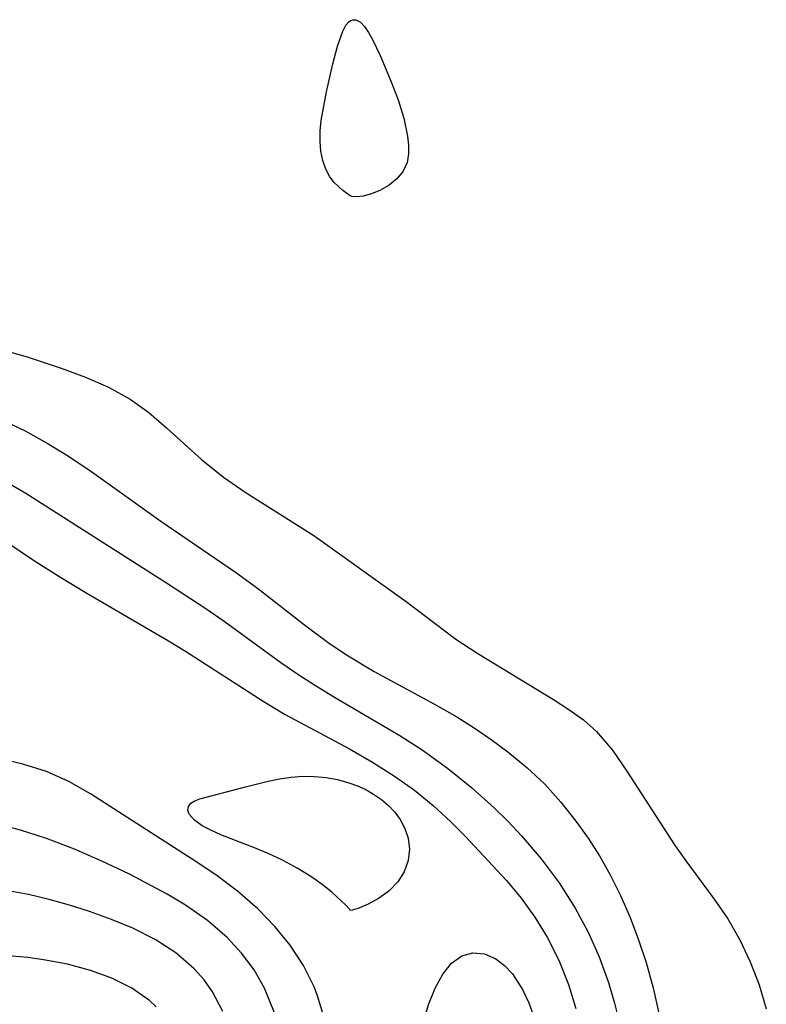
# Model space of a CAD drawing. Header units: metres. Extents: x 1073367 to 1082519, y 1569854 to 1574957.
# Tile 795 of 1056: x 1081128 to 1081174, y 1571802 to 1571863. Entities that reach past the tile are written whole.
import ezdxf

# ---------------------------------------------------------------- set-up
doc = ezdxf.new("R2010")
doc.units = ezdxf.units.M
doc.layers.add('CGG_CurvaNivelLidar_v1', color=253, linetype='Continuous', lineweight=30)

msp = doc.modelspace()

# ---------------------------------------------------------------- linework, layer by layer
at = {"layer": 'CGG_CurvaNivelLidar_v1'}
for p, q in [((1081148.3945, 1571862.9791, 75.5), (1081148.513, 1571863.0696, 75.5)), ((1081148.513, 1571863.0696, 75.5), (1081148.6665, 1571863.1274, 75.5)), ((1081148.6665, 1571863.1274, 75.5), (1081148.8417, 1571863.1235, 75.5)), ((1081148.8417, 1571863.1235, 75.5), (1081149.1303, 1571862.9795, 75.5)), ((1081147.7029, 1571861.4866, 75.5), (1081148.0373, 1571862.4223, 75.5)), ((1081148.0373, 1571862.4223, 75.5), (1081148.2334, 1571862.7832, 75.5)), ((1081148.2334, 1571862.7832, 75.5), (1081148.3945, 1571862.9791, 75.5)), ((1081149.1303, 1571862.9795, 75.5), (1081149.3897, 1571862.7064, 75.5)), ((1081149.3897, 1571862.7064, 75.5), (1081149.6365, 1571862.3373, 75.5)), ((1081149.6365, 1571862.3373, 75.5), (1081149.8788, 1571861.902, 75.5)), ((1081149.8788, 1571861.902, 75.5), (1081150.3566, 1571860.9082, 75.5)), ((1081147.4148, 1571860.3918, 75.5), (1081147.7029, 1571861.4866, 75.5)), ((1081150.3566, 1571860.9082, 75.5), (1081151.0491, 1571859.2695, 75.5)), ((1081147.0286, 1571858.6322, 75.5), (1081147.4148, 1571860.3918, 75.5)), ((1081151.0491, 1571859.2695, 75.5), (1081151.4748, 1571858.1403, 75.5)), ((1081146.6973, 1571856.8468, 75.5), (1081147.0286, 1571858.6322, 75.5)), ((1081151.4748, 1571858.1403, 75.5), (1081151.8315, 1571857.0004, 75.5)), ((1081151.8315, 1571857.0004, 75.5), (1081152.0614, 1571855.8776, 75.5)), ((1081146.6277, 1571856.2239, 75.5), (1081146.6973, 1571856.8468, 75.5)), ((1081146.6215, 1571855.5504, 75.5), (1081146.6277, 1571856.2239, 75.5)), ((1081152.0614, 1571855.8776, 75.5), (1081152.123, 1571855.3255, 75.5)), ((1081146.6773, 1571854.9525, 75.5), (1081146.6215, 1571855.5504, 75.5)), ((1081152.123, 1571855.3255, 75.5), (1081152.1346, 1571854.784, 75.5)), ((1081146.796, 1571854.3711, 75.5), (1081146.6773, 1571854.9525, 75.5)), ((1081152.1346, 1571854.784, 75.5), (1081152.0318, 1571854.2344, 75.5)), ((1081146.981, 1571853.8311, 75.5), (1081146.796, 1571854.3711, 75.5)), ((1081147.2324, 1571853.3554, 75.5), (1081146.981, 1571853.8311, 75.5)), ((1081152.0318, 1571854.2344, 75.5), (1081151.787, 1571853.705, 75.5)), ((1081147.4941, 1571853.0093, 75.5), (1081147.2324, 1571853.3554, 75.5)), ((1081151.4041, 1571853.2365, 75.5), (1081150.9187, 1571852.8368, 75.5)), ((1081151.787, 1571853.705, 75.5), (1081151.4041, 1571853.2365, 75.5)), ((1081148.0362, 1571852.4951, 75.5), (1081147.4941, 1571853.0093, 75.5)), ((1081150.9187, 1571852.8368, 75.5), (1081150.378, 1571852.5173, 75.5)), ((1081148.5, 1571852.178, 75.5), (1081148.0362, 1571852.4951, 75.5)), ((1081148.6047, 1571852.1292, 75.5), (1081148.5, 1571852.178, 75.5)), ((1081148.8939, 1571852.1126, 75.5), (1081148.6047, 1571852.1292, 75.5)), ((1081149.3149, 1571852.1551, 75.5), (1081148.8939, 1571852.1126, 75.5)), ((1081149.8281, 1571852.288, 75.5), (1081149.3149, 1571852.1551, 75.5)), ((1081150.378, 1571852.5173, 75.5), (1081149.8281, 1571852.288, 75.5)), ((1081125.9226, 1571842.8448, 75.5), (1081128.4022, 1571842.1597, 75.5)), ((1081128.4022, 1571842.1597, 75.5), (1081130.5342, 1571841.4543, 75.5)), ((1081130.5342, 1571841.4543, 75.5), (1081132.0304, 1571840.9004, 75.5)), ((1081132.0304, 1571840.9004, 75.5), (1081133.4656, 1571840.2751, 75.5)), ((1081133.4656, 1571840.2751, 75.5), (1081134.8096, 1571839.5306, 75.5)), ((1081134.8096, 1571839.5306, 75.5), (1081135.9817, 1571838.6827, 75.5)), ((1081135.9817, 1571838.6827, 75.5), (1081137.0856, 1571837.7374, 75.5)), ((1081127.0712, 1571838.1304, 75), (1081128.2787, 1571837.5418, 75)), ((1081128.2787, 1571837.5418, 75), (1081129.6524, 1571836.7947, 75)), ((1081137.0856, 1571837.7374, 75.5), (1081139.2578, 1571835.7697, 75.5)), ((1081129.6524, 1571836.7947, 75), (1081130.9885, 1571835.9789, 75)), ((1081130.9885, 1571835.9789, 75), (1081132.4277, 1571834.9937, 75)), ((1081139.2578, 1571835.7697, 75.5), (1081140.6146, 1571834.6721, 75.5)), ((1081132.4277, 1571834.9937, 75), (1081136.7246, 1571831.9324, 75)), ((1081126.845, 1571834.5421, 74.5), (1081128.3184, 1571833.665, 74.5)), ((1081140.6146, 1571834.6721, 75.5), (1081141.9666, 1571833.7277, 75.5)), ((1081128.3184, 1571833.665, 74.5), (1081137.0745, 1571828.098, 74.5)), ((1081141.9666, 1571833.7277, 75.5), (1081146.2373, 1571831.0382, 75.5)), ((1081124.9392, 1571832.1118, 74), (1081128.8118, 1571829.5152, 74)), ((1081136.7246, 1571831.9324, 75), (1081141.3668, 1571828.7504, 75)), ((1081146.2373, 1571831.0382, 75.5), (1081151.9709, 1571826.9433, 75.5)), ((1081128.8118, 1571829.5152, 74), (1081130.4522, 1571828.4688, 74)), ((1081141.3668, 1571828.7504, 75), (1081142.7306, 1571827.7559, 75)), ((1081130.4522, 1571828.4688, 74), (1081132.1234, 1571827.4457, 74)), ((1081137.0745, 1571828.098, 74.5), (1081139.5267, 1571826.4967, 74.5)), ((1081142.7306, 1571827.7559, 75), (1081145.6556, 1571825.4814, 75)), ((1081132.1234, 1571827.4457, 74), (1081137.2013, 1571824.4897, 74)), ((1081151.9709, 1571826.9433, 75.5), (1081155.0744, 1571824.5881, 75.5)), ((1081139.5267, 1571826.4967, 74.5), (1081140.6642, 1571825.7092, 74.5)), ((1081140.6642, 1571825.7092, 74.5), (1081144.1756, 1571823.1502, 74.5)), ((1081145.6556, 1571825.4814, 75), (1081147.1327, 1571824.3813, 75)), ((1081137.2013, 1571824.4897, 74), (1081138.259, 1571823.8454, 74)), ((1081155.0744, 1571824.5881, 75.5), (1081156.4351, 1571823.6931, 75.5)), ((1081138.259, 1571823.8454, 74), (1081143.091, 1571820.7274, 74)), ((1081147.1327, 1571824.3813, 75), (1081148.2626, 1571823.6154, 75)), ((1081148.2626, 1571823.6154, 75), (1081149.9989, 1571822.5712, 75)), ((1081156.4351, 1571823.6931, 75.5), (1081161.1481, 1571820.8322, 75.5)), ((1081144.1756, 1571823.1502, 74.5), (1081145.2471, 1571822.4095, 74.5)), ((1081149.9989, 1571822.5712, 75), (1081153.7432, 1571820.5533, 75)), ((1081145.2471, 1571822.4095, 74.5), (1081146.3375, 1571821.7008, 74.5)), ((1081146.3375, 1571821.7008, 74.5), (1081147.5261, 1571820.9843, 74.5)), ((1081143.091, 1571820.7274, 74), (1081144.4632, 1571819.9042, 74)), ((1081147.5261, 1571820.9843, 74.5), (1081151.586, 1571818.6045, 74.5)), ((1081161.1481, 1571820.8322, 75.5), (1081162.1024, 1571820.2187, 75.5)), ((1081153.7432, 1571820.5533, 75), (1081155.1289, 1571819.765, 75)), ((1081162.1024, 1571820.2187, 75.5), (1081162.9983, 1571819.5724, 75.5)), ((1081144.4632, 1571819.9042, 74), (1081148.4496, 1571817.7632, 74)), ((1081155.1289, 1571819.765, 75), (1081156.2159, 1571819.0823, 75)), ((1081162.9983, 1571819.5724, 75.5), (1081163.8127, 1571818.8585, 75.5)), ((1081156.2159, 1571819.0823, 75), (1081157.2723, 1571818.3573, 75)), ((1081151.586, 1571818.6045, 74.5), (1081152.9787, 1571817.7032, 74.5)), ((1081157.2723, 1571818.3573, 75), (1081158.2962, 1571817.5935, 75)), ((1081163.8127, 1571818.8585, 75.5), (1081164.808, 1571817.6907, 75.5)), ((1081148.4496, 1571817.7632, 74), (1081149.8769, 1571816.9502, 74)), ((1081152.9787, 1571817.7032, 74.5), (1081154.5417, 1571816.5752, 74.5)), ((1081164.808, 1571817.6907, 75.5), (1081165.7031, 1571816.3841, 75.5)), ((1081128.1473, 1571816.8228, 74), (1081126.9236, 1571817.1088, 74)), ((1081158.2962, 1571817.5935, 75), (1081159.4834, 1571816.6182, 75)), ((1081129.6164, 1571816.352, 74), (1081128.1473, 1571816.8228, 74)), ((1081149.8769, 1571816.9502, 74), (1081151.2549, 1571816.0776, 74)), ((1081154.5417, 1571816.5752, 74.5), (1081156.0414, 1571815.3654, 74.5)), ((1081159.4834, 1571816.6182, 75), (1081160.5972, 1571815.5704, 75)), ((1081131.0095, 1571815.7428, 74), (1081129.6164, 1571816.352, 74)), ((1081143.39, 1571815.7567, 73.5), (1081144.109, 1571815.9002, 73.5)), ((1081144.109, 1571815.9002, 73.5), (1081144.8327, 1571816.0086, 73.5)), ((1081144.8327, 1571816.0086, 73.5), (1081145.5582, 1571816.0655, 73.5)), ((1081145.5582, 1571816.0655, 73.5), (1081146.2855, 1571816.0557, 73.5)), ((1081146.2855, 1571816.0557, 73.5), (1081147.0072, 1571815.9832, 73.5)), ((1081147.0072, 1571815.9832, 73.5), (1081147.7177, 1571815.8532, 73.5)), ((1081147.7177, 1571815.8532, 73.5), (1081148.4099, 1571815.6653, 73.5)), ((1081151.2549, 1571816.0776, 74), (1081152.4893, 1571815.1894, 74)), ((1081165.7031, 1571816.3841, 75.5), (1081168.6721, 1571811.8075, 75.5)), ((1081132.3451, 1571814.9806, 74), (1081131.0095, 1571815.7428, 74)), ((1081139.1394, 1571814.655, 73.5), (1081141.9815, 1571815.414, 73.5)), ((1081141.9815, 1571815.414, 73.5), (1081143.39, 1571815.7567, 73.5)), ((1081148.4099, 1571815.6653, 73.5), (1081148.9478, 1571815.4697, 73.5)), ((1081148.9478, 1571815.4697, 73.5), (1081149.4644, 1571815.2348, 73.5)), ((1081149.4644, 1571815.2348, 73.5), (1081149.9541, 1571814.9599, 73.5)), ((1081156.0414, 1571815.3654, 74.5), (1081157.4728, 1571814.0796, 74.5)), ((1081160.5972, 1571815.5704, 75), (1081161.6034, 1571814.4566, 75)), ((1081138.7395, 1571810.876, 74), (1081132.3451, 1571814.9806, 74)), ((1081138.8317, 1571814.5433, 73.5), (1081139.1394, 1571814.655, 73.5)), ((1081149.9541, 1571814.9599, 73.5), (1081150.4365, 1571814.6242, 73.5)), ((1081150.4365, 1571814.6242, 73.5), (1081150.8774, 1571814.2464, 73.5)), ((1081152.4893, 1571815.1894, 74), (1081153.6594, 1571814.2399, 74)), ((1081138.4092, 1571813.9478, 73.5), (1081138.4341, 1571814.1764, 73.5)), ((1081138.4341, 1571814.1764, 73.5), (1081138.5819, 1571814.3824, 73.5)), ((1081138.5819, 1571814.3824, 73.5), (1081138.8317, 1571814.5433, 73.5)), ((1081150.8774, 1571814.2464, 73.5), (1081151.27, 1571813.8301, 73.5)), ((1081153.6594, 1571814.2399, 74), (1081154.7597, 1571813.2361, 74)), ((1081157.4728, 1571814.0796, 74.5), (1081158.2937, 1571813.272, 74.5)), ((1081161.6034, 1571814.4566, 75), (1081162.536, 1571813.2733, 75)), ((1081138.4933, 1571813.7029, 73.5), (1081138.4092, 1571813.9478, 73.5)), ((1081138.8139, 1571813.3328, 73.5), (1081138.4933, 1571813.7029, 73.5)), ((1081151.27, 1571813.8301, 73.5), (1081151.6041, 1571813.3763, 73.5)), ((1081151.6041, 1571813.3763, 73.5), (1081151.9018, 1571812.8141, 73.5)), ((1081127.994, 1571812.7142, 74.5), (1081126.7615, 1571813.0349, 74.5)), ((1081139.2975, 1571812.991, 73.5), (1081138.8139, 1571813.3328, 73.5)), ((1081139.8357, 1571812.7029, 73.5), (1081139.2975, 1571812.991, 73.5)), ((1081151.9018, 1571812.8141, 73.5), (1081152.1075, 1571812.2095, 73.5)), ((1081154.7597, 1571813.2361, 74), (1081155.6429, 1571812.3441, 74)), ((1081158.2937, 1571813.272, 74.5), (1081159.1505, 1571812.3601, 74.5)), ((1081162.536, 1571813.2733, 75), (1081163.2921, 1571812.2105, 75)), ((1081129.6152, 1571812.198, 74.5), (1081127.994, 1571812.7142, 74.5)), ((1081131.3523, 1571811.5296, 74.5), (1081129.6152, 1571812.198, 74.5)), ((1081140.4446, 1571812.4289, 73.5), (1081139.8357, 1571812.7029, 73.5)), ((1081142.5452, 1571811.617, 73.5), (1081140.4446, 1571812.4289, 73.5)), ((1081152.1075, 1571812.2095, 73.5), (1081152.1767, 1571811.5337, 73.5)), ((1081155.6429, 1571812.3441, 74), (1081158.2277, 1571809.5871, 74)), ((1081159.1505, 1571812.3601, 74.5), (1081160.367, 1571810.9274, 74.5)), ((1081163.2921, 1571812.2105, 75), (1081164.001, 1571811.111, 75)), ((1081143.3952, 1571811.2583, 73.5), (1081142.5452, 1571811.617, 73.5)), ((1081152.1767, 1571811.5337, 73.5), (1081152.0964, 1571810.8243, 73.5)), ((1081168.6721, 1571811.8075, 75.5), (1081169.3796, 1571810.7931, 75.5)), ((1081133.0554, 1571810.7837, 74.5), (1081131.3523, 1571811.5296, 74.5)), ((1081144.2951, 1571810.8349, 73.5), (1081143.3952, 1571811.2583, 73.5)), ((1081160.367, 1571810.9274, 74.5), (1081161.4878, 1571809.4258, 74.5)), ((1081164.001, 1571811.111, 75), (1081164.6549, 1571809.9741, 75)), ((1081134.726, 1571809.9872, 74.5), (1081133.0554, 1571810.7837, 74.5)), ((1081140.1422, 1571809.9233, 74), (1081138.7395, 1571810.876, 74)), ((1081145.1957, 1571810.3558, 73.5), (1081144.2951, 1571810.8349, 73.5)), ((1081146.0496, 1571809.8317, 73.5), (1081145.1957, 1571810.3558, 73.5)), ((1081152.0964, 1571810.8243, 73.5), (1081151.8607, 1571810.1291, 73.5)), ((1081169.3796, 1571810.7931, 75.5), (1081171.1416, 1571808.4207, 75.5)), ((1081137.1249, 1571808.7291, 74.5), (1081134.726, 1571809.9872, 74.5)), ((1081141.491, 1571808.9114, 74), (1081140.1422, 1571809.9233, 74)), ((1081146.7481, 1571809.335, 73.5), (1081146.0496, 1571809.8317, 73.5)), ((1081151.8607, 1571810.1291, 73.5), (1081151.4671, 1571809.4934, 73.5)), ((1081164.6549, 1571809.9741, 75), (1081165.3174, 1571808.6493, 75)), ((1081147.3555, 1571808.8494, 73.5), (1081146.7481, 1571809.335, 73.5)), ((1081151.4671, 1571809.4934, 73.5), (1081150.9015, 1571808.926, 73.5)), ((1081158.2277, 1571809.5871, 74), (1081159.1368, 1571808.4761, 74)), ((1081161.4878, 1571809.4258, 74.5), (1081162.4961, 1571807.8533, 74.5)), ((1081128.5025, 1571808.7003, 75), (1081127.1244, 1571808.9605, 75)), ((1081129.7853, 1571808.3933, 75), (1081128.5025, 1571808.7003, 75)), ((1081138.2651, 1571808.0423, 74.5), (1081137.1249, 1571808.7291, 74.5)), ((1081142.7556, 1571807.8197, 74), (1081141.491, 1571808.9114, 74)), ((1081148.2257, 1571808.0513, 73.5), (1081147.3555, 1571808.8494, 73.5)), ((1081150.9015, 1571808.926, 73.5), (1081150.2532, 1571808.4661, 73.5)), ((1081159.1368, 1571808.4761, 74), (1081159.9786, 1571807.2998, 74)), ((1081165.3174, 1571808.6493, 75), (1081165.9084, 1571807.2849, 75)), ((1081131.0469, 1571808.0372, 75), (1081129.7853, 1571808.3933, 75)), ((1081132.2853, 1571807.6435, 75), (1081131.0469, 1571808.0372, 75)), ((1081139.6193, 1571807.091, 74.5), (1081138.2651, 1571808.0423, 74.5)), ((1081148.4493, 1571807.8068, 73.5), (1081148.2257, 1571808.0513, 73.5)), ((1081149.0438, 1571807.8663, 73.5), (1081148.647, 1571807.7295, 73.5)), ((1081149.6065, 1571808.1126, 73.5), (1081149.0438, 1571807.8663, 73.5)), ((1081150.2532, 1571808.4661, 73.5), (1081149.6065, 1571808.1126, 73.5)), ((1081171.1416, 1571808.4207, 75.5), (1081171.9741, 1571807.1988, 75.5)), ((1081133.6562, 1571807.158, 75), (1081132.2853, 1571807.6435, 75)), ((1081143.8182, 1571806.7263, 74), (1081142.7556, 1571807.8197, 74)), ((1081148.5, 1571807.7096, 73.5), (1081148.4493, 1571807.8068, 73.5)), ((1081148.647, 1571807.7295, 73.5), (1081148.5, 1571807.7096, 73.5)), ((1081159.9786, 1571807.2998, 74), (1081160.7393, 1571806.059, 74)), ((1081162.4961, 1571807.8533, 74.5), (1081163.2947, 1571806.3659, 74.5)), ((1081165.9084, 1571807.2849, 75), (1081166.4354, 1571805.8898, 75)), ((1081134.9774, 1571806.6151, 75), (1081133.6562, 1571807.158, 75)), ((1081140.8505, 1571806.0283, 74.5), (1081139.6193, 1571807.091, 74.5)), ((1081144.7683, 1571805.5504, 74), (1081143.8182, 1571806.7263, 74)), ((1081171.9741, 1571807.1988, 75.5), (1081172.726, 1571805.89, 75.5)), ((1081136.3747, 1571805.9113, 75), (1081134.9774, 1571806.6151, 75)), ((1081141.7439, 1571805.0635, 74.5), (1081140.8505, 1571806.0283, 74.5)), ((1081160.7393, 1571806.059, 74), (1081161.4649, 1571804.6226, 74)), ((1081163.2947, 1571806.3659, 74.5), (1081163.9839, 1571804.8243, 74.5)), ((1081137.6565, 1571805.0836, 75), (1081136.3747, 1571805.9113, 75)), ((1081145.5893, 1571804.2948, 74), (1081144.7683, 1571805.5504, 74)), ((1081166.4354, 1571805.8898, 75), (1081166.9025, 1571804.4711, 75)), ((1081172.726, 1571805.89, 75.5), (1081173.3767, 1571804.5161, 75.5)), ((1081128.4571, 1571804.7917, 75.5), (1081127.0243, 1571804.9184, 75.5)), ((1081138.8026, 1571804.0914, 75), (1081137.6565, 1571805.0836, 75)), ((1081142.5221, 1571804.0148, 74.5), (1081141.7439, 1571805.0635, 74.5)), ((1081154.8071, 1571804.4388, 73.5), (1081155.4324, 1571804.8967, 73.5)), ((1081155.4324, 1571804.8967, 73.5), (1081156.119, 1571805.0811, 73.5)), ((1081156.119, 1571805.0811, 73.5), (1081156.8412, 1571805.0119, 73.5)), ((1081156.8412, 1571805.0119, 73.5), (1081157.5567, 1571804.7045, 73.5)), ((1081163.9839, 1571804.8243, 74.5), (1081164.561, 1571803.2352, 74.5)), ((1081129.4364, 1571804.6524, 75.5), (1081128.4571, 1571804.7917, 75.5)), ((1081130.9171, 1571804.3659, 75.5), (1081129.4364, 1571804.6524, 75.5)), ((1081132.3408, 1571803.9884, 75.5), (1081130.9171, 1571804.3659, 75.5)), ((1081146.2573, 1571802.9576, 74), (1081145.5893, 1571804.2948, 74)), ((1081154.2568, 1571803.7489, 73.5), (1081154.8071, 1571804.4388, 73.5)), ((1081157.5567, 1571804.7045, 73.5), (1081158.0915, 1571804.2998, 73.5)), ((1081158.0915, 1571804.2998, 73.5), (1081158.5863, 1571803.7674, 73.5)), ((1081161.4649, 1571804.6226, 74), (1081162.0707, 1571803.1173, 74)), ((1081166.9025, 1571804.4711, 75), (1081167.3407, 1571802.9128, 75)), ((1081173.3767, 1571804.5161, 75.5), (1081173.923, 1571803.089, 75.5)), ((1081133.6845, 1571803.5049, 75.5), (1081132.3408, 1571803.9884, 75.5)), ((1081139.4125, 1571803.3997, 75), (1081138.8026, 1571804.0914, 75)), ((1081143.1718, 1571802.8846, 74.5), (1081142.5221, 1571804.0148, 74.5)), ((1081153.7775, 1571802.8733, 73.5), (1081154.2568, 1571803.7489, 73.5)), ((1081158.5863, 1571803.7674, 73.5), (1081159.2206, 1571802.7906, 73.5)), ((1081134.9202, 1571802.8926, 75.5), (1081133.6845, 1571803.5049, 75.5)), ((1081139.9447, 1571802.6463, 75), (1081139.4125, 1571803.3997, 75)), ((1081162.0707, 1571803.1173, 74), (1081162.5384, 1571801.6249, 74)), ((1081164.561, 1571803.2352, 74.5), (1081164.9386, 1571801.941, 74.5)), ((1081173.923, 1571803.089, 75.5), (1081174.3748, 1571801.5875, 75.5)), ((1081136.0135, 1571802.1204, 75.5), (1081134.9202, 1571802.8926, 75.5)), ((1081140.5881, 1571801.426, 75), (1081139.9447, 1571802.6463, 75)), ((1081143.7968, 1571801.345, 74.5), (1081143.1718, 1571802.8846, 74.5)), ((1081146.4756, 1571802.3983, 74), (1081146.2573, 1571802.9576, 74)), ((1081146.9174, 1571800.9115, 74), (1081146.4756, 1571802.3983, 74)), ((1081153.3885, 1571801.9126, 73.5), (1081153.7775, 1571802.8733, 73.5)), ((1081159.2206, 1571802.7906, 73.5), (1081159.6063, 1571801.9696, 73.5)), ((1081167.3407, 1571802.9128, 75), (1081168.5007, 1571797.7311, 75)), ((1081136.4363, 1571801.724, 75.5), (1081136.0135, 1571802.1204, 75.5)), ((1081153.0543, 1571800.8473, 73.5), (1081153.3885, 1571801.9126, 73.5)), ((1081159.6063, 1571801.9696, 73.5), (1081159.9429, 1571801.0678, 73.5)), ((1081164.9386, 1571801.941, 74.5), (1081165.2597, 1571800.6271, 74.5))]:
    msp.add_line(p, q, dxfattribs=at)

doc.saveas('drawing.dxf')
